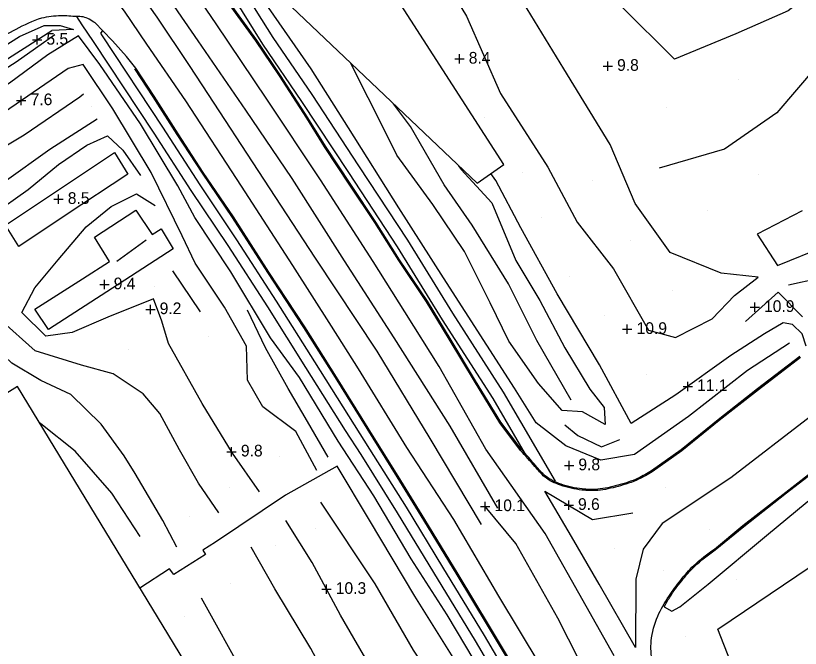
# Model space of a CAD drawing. Extents: x 2316231 to 2323598, y 363169 to 371906.
# Drawn here: x 2319556.7 to 2319892.8, y 369411.8 to 369682.7 of the extents above; entities that cross this region are included whole.
import ezdxf

# ---------------------------------------------------------------- set-up
doc = ezdxf.new("R2010")
doc.units = 0
for name, color, linetype in [('RD_DTM_BkLn1', 7, 'Continuous'), ('RD_DTM_Holes', 7, 'Continuous'), ('RD_DTM_Spot', 7, 'Continuous'), ('RD_DTM_TinHull', 7, 'Continuous'), ('RD_DTM_Void', 7, 'Continuous'), ('RD_EX_H2O', 7, 'Continuous'), ('RD_EX_Road', 7, 'Continuous')]:
    doc.layers.add(name, color=color, linetype=linetype)

msp = doc.modelspace()

# ---------------------------------------------------------------- linework, layer by layer
at = {"layer": 'RD_DTM_BkLn1'}
for p, q in [((2319612.619, 369586.592), (2319600.013, 369577.443)), ((2319623.877, 369573.402), (2319635.674, 369555.853)), ((2319903.479, 369570.886), (2319887.735, 369567.275))]:
    msp.add_line(p, q, dxfattribs=at)
for points in [[(2320143.591, 369872.107), (2320125.059, 369852.064), (2320105.489, 369831.519), (2320094.291, 369819.511), (2320081.267, 369804.353), (2320064.731, 369790.393), (2320050.074, 369774.512), (2320034.238, 369761.313), (2320017.438, 369746.151), (2320000.127, 369732.374), (2319978.925, 369718.301), (2319959.406, 369703.602), (2319941.39, 369690.469), (2319923.076, 369678.518), (2319899.676, 369660.813), (2319882.707, 369641.088), (2319860.341, 369625.638), (2319832.411, 369617.387)], [(2319888.143, 369542.441), (2319870.179, 369530.769), (2319844.891, 369511.028), (2319821.723, 369494.818), (2319807.412, 369492.369), (2319792.412, 369498.534), (2319779.622, 369508.376), (2319770.33, 369523.282), (2319758.514, 369541.64), (2319739.892, 369570.497), (2319720.758, 369600.47), (2319699.272, 369634.635), (2319683.286, 369660.017), (2319660.389, 369692.975), (2319649.161, 369711.926), (2319636.189, 369730.717), (2319626.593, 369745.445), (2319622.585, 369751.665)], [(2319617.203, 369682.021), (2319602.95, 369702.323), (2319586.238, 369724.924), (2319576.32, 369738.823)], [(2319913.132, 369704.983), (2319887.573, 369684.85), (2319865.267, 369675.009), (2319838.91, 369664.12), (2319815.93, 369686.872), (2319849.409, 369703.684), (2319875.639, 369720.723), (2319900, 369732.408)], [(2319612.842, 369670.599), (2319603.251, 369684.727), (2319587.591, 369705.352), (2319573.687, 369726.172)], [(2319758.152, 369497.07), (2319738.111, 369532.443), (2319723.341, 369555.93), (2319709.843, 369577.444), (2319687.271, 369612.458), (2319664.214, 369646.968), (2319642.595, 369679.178), (2319621.655, 369709.912)], [(2319733.648, 369708.999), (2319749.821, 369682.571), (2319764.33, 369649.451), (2319784.603, 369617.843), (2319797.248, 369594.288), (2319812.788, 369574.293), (2319827.725, 369548.006), (2319839.401, 369544.88), (2319855.076, 369552.977), (2319864.702, 369562.958), (2319874.734, 369570.767), (2319858.948, 369572.541), (2319837.036, 369581.336), (2319822.029, 369602.284), (2319811.36, 369627.629), (2319791.563, 369660.01), (2319774.197, 369688.243)], [(2319763.291, 369471.774), (2319742.811, 369506.947), (2319718.802, 369544.845), (2319697.536, 369577.807), (2319675.167, 369613.045), (2319655.299, 369642.29), (2319634.803, 369671.931), (2319618.975, 369695.075)], [(2319756.209, 369464.805), (2319734.287, 369501.738), (2319711.557, 369539.069), (2319685.176, 369578.923), (2319660.547, 369616.454), (2319639.2, 369649.022), (2319631.087, 369661.337), (2319617.203, 369682.021)], [(2319494.289, 369629.842), (2319501.082, 369636.813), (2319521.292, 369650.613), (2319539.353, 369661.977), (2319558.252, 369673.791), (2319568.912, 369678.533), (2319575.705, 369678.593), (2319581.377, 369676.808), (2319572.196, 369676.451)], [(2319633.448, 369596.351), (2319626.182, 369609.822), (2319610.088, 369636.466), (2319592.722, 369661.839), (2319583.571, 369674.099), (2319570.481, 369665.955), (2319554.028, 369653.819), (2319532.209, 369640.505), (2319517.05, 369629.232), (2319506.863, 369623.891), (2319501.113, 369620.029), (2319491.508, 369613.909), (2319493.402, 369622.219), (2319498.414, 369628.769)], [(2319573.367, 369674.475), (2319556.881, 369662.852), (2319533.383, 369648.042), (2319514.912, 369635.773), (2319499.868, 369626.148)], [(2319799.585, 369373.513), (2319793.602, 369384.383), (2319781.324, 369404.767), (2319763.637, 369434.092), (2319744.315, 369466.965), (2319724.285, 369497.762), (2319703.483, 369531.441), (2319691.96, 369549.832), (2319675.403, 369575.756), (2319653.354, 369609.71), (2319629.576, 369646.315), (2319612.842, 369670.599)], [(2319607.827, 369486.668), (2319603.096, 369494.287), (2319593.26, 369507.815), (2319580.268, 369520.537), (2319567.408, 369526.537), (2319554.985, 369533.884), (2319543.795, 369544.292), (2319538.607, 369558.739), (2319531.779, 369572.383), (2319522.736, 369580.142), (2319509.29, 369588.21), (2319501.736, 369595.472), (2319496.309, 369603.092), (2319504.879, 369602.868), (2319520.793, 369607.917), (2319536.612, 369617.551), (2319560.298, 369631.667), (2319584.174, 369648.038), (2319585.696, 369649.199)], [(2319794.699, 369518.061), (2319779.871, 369543.651), (2319767.837, 369567.878), (2319752.299, 369592.965), (2319740.208, 369610.347), (2319725.861, 369635.338), (2319718.519, 369645.049)], [(2319516.345, 369595.121), (2319532.578, 369599.356), (2319551.729, 369611.574), (2319571.308, 369625.604), (2319591.501, 369638.497)], [(2319618.395, 369512.428), (2319611.246, 369520.851), (2319598.387, 369529.346), (2319584.847, 369533.13), (2319564.944, 369539.275), (2319550.01, 369552.627), (2319541.53, 369572.057), (2319537.764, 369586.771), (2319546.569, 369597.42), (2319562.037, 369608.237), (2319575.056, 369618.936), (2319587.073, 369627.228), (2319595.939, 369631.324), (2319602.555, 369625.082), (2319610.138, 369614.251)], [(2319746.441, 369618.483), (2319747.502, 369616.921), (2319760.72, 369602.637), (2319770.954, 369577.834), (2319781.18, 369560.81), (2319791.986, 369540.546), (2319802.703, 369522.867), (2319808.814, 369514.879), (2319809.15, 369507.739), (2319799.576, 369513.125), (2319790.799, 369513.718)], [(2319622.103, 369542.301), (2319619.228, 369551.988), (2319615.662, 369561.485), (2319596.151, 369553.65), (2319580.826, 369547.07), (2319569.501, 369545.434), (2319559.217, 369555.611), (2319564.872, 369566.253), (2319574.877, 369578.113), (2319586.877, 369592.29), (2319597.523, 369601.056), (2319608.449, 369606.405), (2319616.421, 369601.386)], [(2319893.577, 369599.161), (2319874.284, 369589.227), (2319883.076, 369575.706), (2319903.43, 369584.005)], [(2319779.822, 369360.746), (2319767.619, 369383.497), (2319757.121, 369400.039), (2319741.577, 369426.194), (2319726.168, 369450.157), (2319710.111, 369477.124), (2319694.767, 369500.502), (2319678.285, 369527.864), (2319665.765, 369544.843), (2319648.905, 369573.062), (2319633.448, 369596.351)], [(2319967.332, 369563.088), (2319961.58, 369558.206), (2319932.538, 369536.156), (2319897.209, 369511.101), (2319863.009, 369484.883), (2319833.619, 369465.218), (2319825.528, 369454.218), (2319822.319, 369441.497), (2319822.177, 369412.146), (2319806.695, 369439.369), (2319794.776, 369459.762), (2319783.381, 369479.164), (2319803.849, 369467.003), (2319821.029, 369469.899)], [(2319893.717, 369553.712), (2319883.381, 369564.385), (2319869.291, 369551.716)], [(2319690.608, 369493.631), (2319681.7, 369508.906), (2319673.451, 369523.122), (2319663.631, 369540.537), (2319655.953, 369556.683)], [(2319661.186, 369478.901), (2319649.541, 369495.358), (2319636.592, 369516.645), (2319622.103, 369542.301)], [(2319643.673, 369469.858), (2319634.921, 369482.524), (2319626.874, 369496.772), (2319618.395, 369512.428)], [(2319609.945, 369459.73), (2319597.783, 369478.2), (2319582.134, 369496.295), (2319567.406, 369507.952), (2319566.905, 369508.316)], [(2319792.006, 369507.507), (2319797.526, 369502.984), (2319807.665, 369498.123), (2319815.515, 369501.312)], [(2319813.088, 369408.559), (2319801.14, 369429.886), (2319783.552, 369460.963), (2319758.152, 369497.07)], [(2319625.683, 369455.117), (2319619.712, 369466.5), (2319607.827, 369486.668)], [(2319862.87, 369406.118), (2319857.491, 369419.968), (2319947.593, 369480.901)], [(2319779.504, 369338.353), (2319767.795, 369354.876), (2319749.647, 369377.255), (2319727.092, 369411.089), (2319710.637, 369439.429), (2319687.356, 369474.356)], [(2319802.493, 369398.077), (2319788.941, 369424.785), (2319770.975, 369456.708), (2319757.831, 369472.577)], [(2319752.197, 369334.919), (2319743.568, 369349.889), (2319734.661, 369365.288), (2319721.018, 369384.757), (2319705.713, 369409.079), (2319695.779, 369426.09), (2319683.612, 369448.609), (2319672.447, 369466.616)], [(2319733.454, 369320.317), (2319724.914, 369337.254), (2319715.619, 369353.948), (2319698.427, 369383.202), (2319683.051, 369411.684), (2319667.684, 369437.276), (2319657.53, 369455.143)], [(2319709.92, 369314.439), (2319697.141, 369333.477), (2319688.98, 369345.207), (2319671.272, 369372.565), (2319654.979, 369399.567), (2319636.324, 369433.235)]]:
    msp.add_lwpolyline(points, dxfattribs=at)
at = {"layer": 'RD_DTM_Holes'}
msp.add_lwpolyline([(2319584.693, 369802.968), (2319660.705, 369700.056), (2319754.308, 369610.998), (2319765.836, 369619.025), (2319691.582, 369734.35), (2319655.747, 369806.941), (2319804.222, 369901.74), (2319913.213, 369967.92), (2320001.585, 370017.55), (2320060.011, 370018.392), (2320136.845, 369980.889), (2320161.642, 369897.111), (2320169.04, 369815.968), (2320165.661, 369789.028), (2320159.965, 369757.242), (2320183.797, 369761.882), (2320186.384, 369801.743), (2320177.996, 369889.534), (2320157.838, 369998.336), (2320127.688, 370035.466)], dxfattribs=at)
at = {"layer": 'RD_DTM_Spot'}
for p, q in [((2319746.775, 369664.206), (2319746.775, 369664.206)), ((2319810.331, 369661.111), (2319810.331, 369661.111)), ((2319866.42, 369655.387), (2319866.42, 369655.387)), ((2319589.07, 369643.762), (2319589.07, 369643.762)), ((2319835.616, 369643.272), (2319835.616, 369643.272)), ((2319757.558, 369639.176), (2319757.558, 369639.176)), ((2319773.846, 369615.681), (2319773.846, 369615.681)), ((2319874.755, 369614.664), (2319874.755, 369614.664)), ((2319803.944, 369611.938), (2319803.944, 369611.938)), ((2319852.984, 369599.099), (2319852.984, 369599.099)), ((2319782.038, 369596.407), (2319782.038, 369596.407)), ((2319820.029, 369586.275), (2319820.029, 369586.275)), ((2319794.146, 369571.044), (2319794.146, 369571.044)), ((2319616.108, 369566.866), (2319616.108, 369566.866)), ((2319838.127, 369565.098), (2319838.127, 369565.098)), ((2319808.745, 369554.145), (2319808.745, 369554.145)), ((2319639.126, 369545.399), (2319639.126, 369545.399)), ((2319605.162, 369539.672), (2319605.162, 369539.672)), ((2319826.858, 369529.259), (2319826.858, 369529.259)), ((2319669.633, 369493.8), (2319669.633, 369493.8)), ((2319648.133, 369480.886), (2319648.133, 369480.886)), ((2319835.268, 369480.734), (2319835.268, 369480.734)), ((2319631.052, 369468.176), (2319631.052, 369468.176)), ((2319685.178, 369463.328), (2319685.178, 369463.328)), ((2319853.977, 369462.882), (2319853.977, 369462.882)), ((2319667.976, 369455.7), (2319667.976, 369455.7)), ((2319813.39, 369454.749), (2319813.39, 369454.749)), ((2319834.41, 369445.193), (2319834.41, 369445.193)), ((2319865.418, 369441.277), (2319865.418, 369441.277)), ((2319648.822, 369439.739), (2319648.822, 369439.739)), ((2319629.114, 369425.356), (2319629.114, 369425.356)), ((2319843.672, 369416.966), (2319843.672, 369416.966))]:
    msp.add_line(p, q, dxfattribs=at)
at = {"layer": 'RD_DTM_TinHull'}
msp.add_lwpolyline([(2321400.963, 368599.408), (2321534.916, 368777.939), (2321271.463, 369044.178), (2321175.279, 369261.496), (2321099.267, 369551.406), (2321096.219, 369852.637), (2320858.06, 369744.011), (2320482.587, 369669.607), (2320232.924, 369604.892), (2319951.333, 369602.051), (2320092.085, 369259.27), (2319866.523, 369058.699), (2319771.694, 369171.639), (2319557.442, 369523.873), (2318254.179, 368711.432)], dxfattribs=at)
at = {"layer": 'RD_DTM_Void'}
for p, q in [((2319565.824, 369670.34), (2319565.824, 369674.34)), ((2319563.824, 369672.34), (2319567.824, 369672.34)), ((2319746.775, 369662.206), (2319746.775, 369666.206)), ((2319744.775, 369664.206), (2319748.775, 369664.206)), ((2319810.331, 369659.111), (2319810.331, 369663.111)), ((2319808.331, 369661.111), (2319812.331, 369661.111)), ((2319557.064, 369646.408), (2319561.064, 369646.408)), ((2319559.064, 369644.408), (2319559.064, 369648.408)), ((2319574.979, 369602.135), (2319574.979, 369606.135)), ((2319572.979, 369604.135), (2319576.979, 369604.135)), ((2319594.661, 369565.576), (2319594.661, 369569.576)), ((2319592.661, 369567.576), (2319596.661, 369567.576)), ((2319614.348, 369554.92), (2319614.348, 369558.92)), ((2319873.3, 369555.857), (2319873.3, 369559.857)), ((2319612.348, 369556.92), (2319616.348, 369556.92)), ((2319871.3, 369557.857), (2319875.3, 369557.857)), ((2319816.7, 369548.443), (2319820.7, 369548.443)), ((2319818.7, 369546.443), (2319818.7, 369550.443)), ((2319844.612, 369522.009), (2319844.612, 369526.009)), ((2319842.612, 369524.009), (2319846.612, 369524.009)), ((2319649.16, 369493.984), (2319649.16, 369497.984)), ((2319647.16, 369495.984), (2319651.16, 369495.984)), ((2319793.742, 369488.074), (2319793.742, 369492.074)), ((2319791.742, 369490.074), (2319795.742, 369490.074)), ((2319757.831, 369470.577), (2319757.831, 369474.577)), ((2319793.586, 369471.101), (2319793.586, 369475.101)), ((2319755.831, 369472.577), (2319759.831, 369472.577)), ((2319791.586, 369473.101), (2319795.586, 369473.101)), ((2319689.811, 369435.135), (2319689.811, 369439.135)), ((2319687.811, 369437.135), (2319691.811, 369437.135))]:
    msp.add_line(p, q, dxfattribs=at)
at = {"layer": 'RD_EX_H2O'}
for points in [[(2319498.414, 369628.769), (2319525.396, 369645.53), (2319553.643, 369664.48), (2319572.196, 369676.451)], [(2319790.799, 369513.718), (2319780.592, 369525.256), (2319767.943, 369543.326), (2319759.917, 369559.811), (2319748.95, 369581.684), (2319735.356, 369601.905), (2319719.934, 369623.058), (2319712.675, 369637.673), (2319702.62, 369657.416), (2319700.293, 369662.39)]]:
    msp.add_lwpolyline(points, dxfattribs=at)
at = {"layer": 'RD_EX_Road'}
for p, q in [((2319582.784, 369682.309), (2319582.784, 369682.309)), ((2319593.964, 369676.203), (2319590.703, 369679.6)), ((2319593.964, 369676.203), (2319593.964, 369676.203))]:
    msp.add_line(p, q, dxfattribs=at)
for points in [[(2319787.95, 369483.364), (2319765.651, 369521.489), (2319743.921, 369555.334), (2319724.619, 369586.553), (2319703.742, 369618.454), (2319683.639, 369648.938), (2319666.916, 369673.314), (2319654.152, 369693.961), (2319637.209, 369717.522), (2319619.664, 369742.991), (2319602.386, 369766.283), (2319589.715, 369785.039), (2319578.115, 369801.246), (2319557.797, 369829.313), (2319540.638, 369853.73), (2319521.815, 369880.455), (2319505.098, 369904.466), (2319486.949, 369930.198), (2319465.165, 369961.751), (2319447.207, 369987.349), (2319435.384, 370004.687), (2319415.076, 370033.481)], [(2319775.111, 369494.969), (2319761.197, 369518.758), (2319739.502, 369552.549), (2319720.211, 369583.749), (2319699.376, 369615.586), (2319679.304, 369646.022), (2319662.539, 369670.461), (2319649.805, 369691.059), (2319632.937, 369714.515), (2319615.362, 369740.028), (2319598.419, 369763.512), (2319585.743, 369782.276), (2319575.574, 369796.484)], [(2319773.398, 369496.911), (2319764.466, 369508.655), (2319753.662, 369526.434), (2319742.767, 369544.495), (2319733.148, 369560.448), (2319721.169, 369578.237), (2319711.018, 369594.372), (2319700.267, 369610.426), (2319689.402, 369626.815), (2319681.874, 369639.047), (2319670.052, 369657.177), (2319659.967, 369672.266), (2319648.243, 369688.431), (2319634.976, 369708.479), (2319622.842, 369725.727), (2319611.383, 369740.991), (2319599.533, 369758.041), (2319581.702, 369783.2), (2319574.642, 369793.631)], [(2319773.011, 369496.593), (2319764.053, 369508.373), (2319753.234, 369526.175), (2319742.339, 369544.237), (2319732.726, 369560.179), (2319720.75, 369577.964), (2319710.598, 369594.1), (2319699.851, 369610.148), (2319688.981, 369626.546), (2319681.452, 369638.779), (2319669.635, 369656.902), (2319659.557, 369671.98), (2319647.832, 369688.146)], [(2319790.662, 369352.787), (2319774.833, 369379.083), (2319753.711, 369415.001), (2319735.819, 369444.256), (2319720.256, 369469.873), (2319704.663, 369494.759), (2319698.015, 369505.153), (2319681.033, 369532.119), (2319664.686, 369558.007), (2319647.641, 369584.27), (2319631.892, 369607.877), (2319616.013, 369632.484), (2319590.04, 369671.617), (2319585.195, 369678.758), (2319582.784, 369682.309)], [(2319556.656, 369676.771), (2319546.446, 369671.549), (2319527.329, 369661.217), (2319510.769, 369651.516), (2319499.118, 369644.606), (2319485.505, 369636.823), (2319474.202, 369630.222), (2319460.261, 369621.414), (2319446.009, 369612.549), (2319434.562, 369605.721), (2319414.254, 369593.844), (2319395.657, 369582.554), (2319384.126, 369575.834), (2319372.917, 369568.958), (2319357.435, 369559.848), (2319345.794, 369552.556), (2319332.958, 369544.972), (2319314.575, 369533.634), (2319292.877, 369520.522)], [(2319830.748, 369295.106), (2319823.432, 369307.073), (2319812.353, 369325.559), (2319800.152, 369345.821), (2319793.327, 369356.888), (2319778.696, 369381.37), (2319757.561, 369417.31), (2319739.652, 369446.593), (2319724.077, 369472.23), (2319708.457, 369497.16), (2319701.806, 369507.559), (2319684.83, 369534.514), (2319668.467, 369560.428), (2319651.391, 369586.737), (2319635.645, 369610.339), (2319619.769, 369634.943), (2319593.781, 369674.1), (2319593.103, 369675.231), (2319593.964, 369676.203)], [(2319608.15, 369660.29), (2319604.139, 369665.193), (2319598.087, 369671.91), (2319593.964, 369676.203)], [(2319633.533, 369576.723), (2319627.967, 369588.421), (2319614.669, 369615.564), (2319598.339, 369642.794), (2319585.56, 369661.782), (2319579.153, 369660.132), (2319546.747, 369637.993), (2319507.468, 369614.075), (2319492.354, 369606.933), (2319488.47, 369608.302), (2319486.102, 369611.896), (2319486.111, 369618.27), (2319486.75, 369626.121), (2319488.033, 369631.82), (2319489.688, 369635.488), (2319491.504, 369638.081)], [(2319833.023, 369297.342), (2319827.532, 369306.868), (2319818.295, 369322.257), (2319809.609, 369336.581), (2319798.344, 369355.386), (2319794.518, 369361.827), (2319786.395, 369375.043), (2319773.373, 369397.546), (2319759.224, 369421.015), (2319745.763, 369443.281), (2319731.5, 369466.765), (2319720.17, 369485.287), (2319707.309, 369505.896), (2319693.667, 369527.736), (2319680.161, 369549.222), (2319664.684, 369572.689), (2319649.512, 369596.321), (2319636.633, 369615.301), (2319625.782, 369631.806), (2319615.495, 369648.022), (2319607.73, 369660.019)], [(2319773.803, 369397.8), (2319759.652, 369421.273), (2319746.191, 369443.54), (2319731.927, 369467.025), (2319720.595, 369485.549), (2319707.734, 369506.161), (2319694.091, 369528.002), (2319680.582, 369549.493), (2319665.103, 369572.961), (2319649.929, 369596.597), (2319637.049, 369615.578), (2319626.202, 369632.077), (2319615.916, 369648.292), (2319608.15, 369660.29)], [(2319604.71, 369614.888), (2319578.333, 369597.397), (2319558.065, 369583.943), (2319552.24, 369593.046), (2319576.701, 369609.366), (2319599.053, 369624.181), (2319604.71, 369614.888)], [(2319895.376, 369541.158), (2319893.615, 369546.563), (2319889.542, 369550.55), (2319885.544, 369551.244), (2319877.483, 369546.427), (2319863.026, 369537.167), (2319839.462, 369520.329), (2319820.292, 369508.134), (2319806.766, 369533.156), (2319788.646, 369563.64), (2319773.023, 369591.943), (2319762.34, 369612.117), (2319760.276, 369615.154)], [(2319624.071, 369582.927), (2319595.743, 369564.479), (2319570.769, 369548.28), (2319564.859, 369557.002), (2319585.351, 369569.988), (2319596.886, 369577.519), (2319590.411, 369587.903), (2319608.126, 369599.436), (2319615.138, 369589.026), (2319619.007, 369591.465), (2319624.071, 369582.927)], [(2319685.646, 369487.944), (2319676.655, 369504.67), (2319662.531, 369515.283), (2319655.92, 369526.657), (2319655.597, 369541.217), (2319646.1, 369557.889), (2319633.533, 369576.723)], [(2319856.016, 369454.351), (2319868.273, 369464.421), (2319886.643, 369478.766), (2319901.414, 369490.228), (2319917.764, 369503.054), (2319926.001, 369509.298), (2319938.561, 369519.309), (2319951.989, 369529.755), (2319970.078, 369544.012), (2319973.93, 369547.019)], [(2319856.331, 369453.963), (2319868.585, 369464.03), (2319886.95, 369478.371), (2319901.721, 369489.834), (2319918.07, 369502.658), (2319926.308, 369508.903), (2319938.87, 369518.917), (2319952.297, 369529.362), (2319970.386, 369543.618), (2319974.127, 369546.538)], [(2319892.677, 369536.756), (2319874.543, 369522.902), (2319857.69, 369509.703), (2319841.832, 369496.849), (2319829.087, 369487.875)], [(2319892.981, 369536.358), (2319874.849, 369522.507), (2319858.002, 369509.312), (2319842.134, 369496.45), (2319829.354, 369487.451)], [(2319834.555, 369429.542), (2319837.8, 369427.797), (2319841.203, 369429.579), (2319853.29, 369439.312), (2319878.392, 369460.134), (2319895.807, 369474.539), (2319913.284, 369487.866), (2319933.745, 369504.505), (2319940.738, 369493.005), (2319947.593, 369480.901)], [(2319775.149, 369357.339), (2319762.5, 369377.924), (2319744.81, 369406.709), (2319727.642, 369434.142), (2319708.307, 369466.746), (2319694.457, 369489.79), (2319672.319, 369477.431), (2319642.196, 369457.331), (2319636.907, 369453.86), (2319637.977, 369452), (2319624.379, 369443.455), (2319622.625, 369445.813), (2319609.899, 369437.632)]]:
    msp.add_lwpolyline(points, dxfattribs=at)
for points in [[(2319582.784, 369682.309), (2319576.072, 369682.649), (2319567.723, 369681.619), (2319556.656, 369676.771)], [(2319590.703, 369679.6), (2319585.536, 369682.17), (2319582.784, 369682.309)], [(2319829.354, 369487.451), (2319823.538, 369484.197), (2319814.721, 369481.148), (2319806.068, 369479.459), (2319799.234, 369479.593), (2319790.149, 369481.649), (2319783.276, 369485.246), (2319779.127, 369489.662), (2319773.011, 369496.593)], [(2319829.087, 369487.875), (2319823.332, 369484.655), (2319814.591, 369481.632), (2319806.024, 369479.96), (2319799.295, 369480.092), (2319790.323, 369482.123), (2319783.582, 369485.65), (2319779.496, 369489.998), (2319773.398, 369496.911)], [(2319832.996, 369394.478), (2319830.513, 369399.324), (2319829.252, 369406.042), (2319828.936, 369415.036), (2319831.764, 369425.589), (2319836.469, 369433.975), (2319841.619, 369441.044), (2319847.146, 369447.256), (2319856.016, 369454.351)], [(2319834.555, 369429.542), (2319836.891, 369433.705), (2319842.008, 369440.73), (2319847.491, 369446.892), (2319856.331, 369453.963)]]:
    msp.add_spline(points, degree=3, dxfattribs=at)

# ---------------------------------------------------------------- texts
at = {"layer": 'RD_DTM_Void'}
for s, p in [('5.5', (2319569.824, 369670.34)), ('8.4', (2319750.775, 369662.206)), ('9.8', (2319814.331, 369659.111)), ('7.6', (2319563.064, 369644.408)), ('8.5', (2319578.979, 369602.135)), ('9.4', (2319598.661, 369565.576)), ('9.2', (2319618.348, 369554.92)), ('10.9', (2319877.3, 369555.857)), ('10.9', (2319822.7, 369546.443)), ('11.1', (2319848.612, 369522.009)), ('9.8', (2319653.16, 369493.984)), ('9.8', (2319797.742, 369488.074)), ('10.1', (2319761.831, 369470.577)), ('9.6', (2319797.586, 369471.101)), ('10.3', (2319693.811, 369435.135))]:
    msp.add_text(s, height=5, dxfattribs=at).set_placement(p)

doc.saveas('drawing.dxf')
